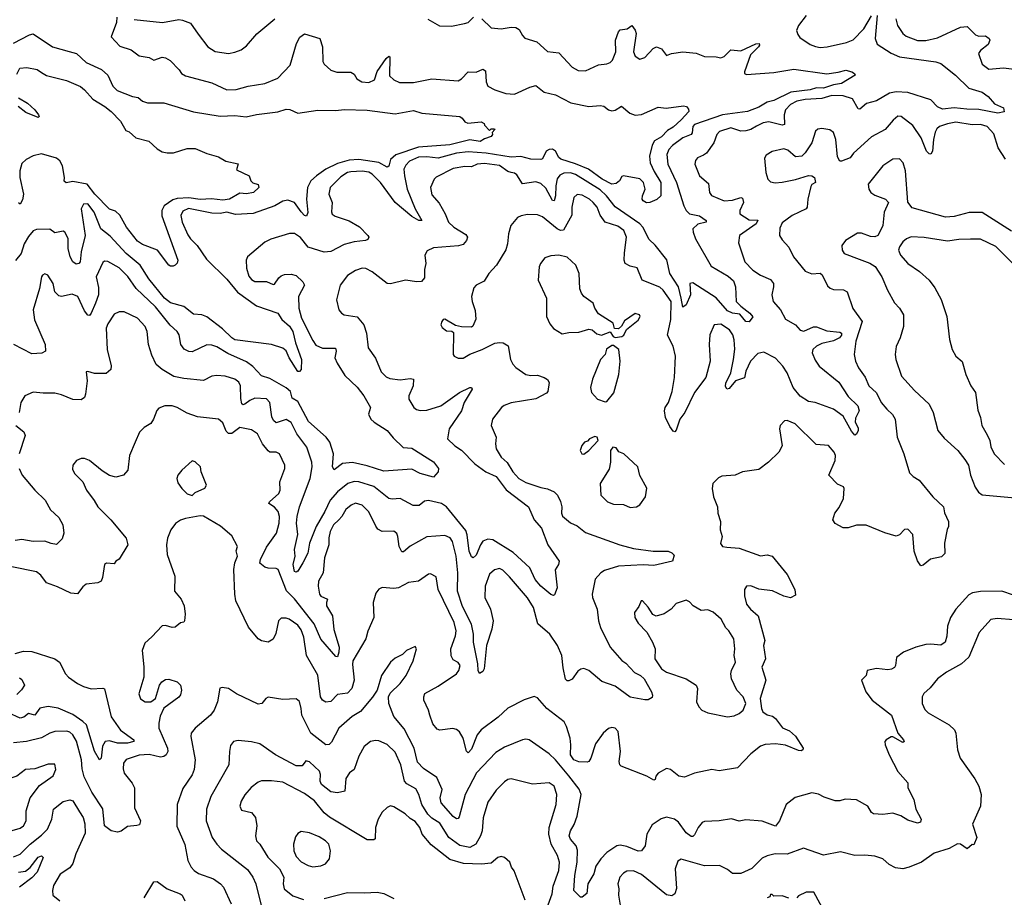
# Model space of a CAD drawing. Extents: x 1678759 to 1859541, y 384609 to 522867.
# Tile 322 of 466: x 1760663 to 1766619, y 499203 to 504509. Entities that reach past the tile are written whole.
import ezdxf

# ---------------------------------------------------------------- set-up
doc = ezdxf.new("R2010")
doc.units = 0

msp = doc.modelspace()

# ---------------------------------------------------------------- linework, layer by layer
at = {"layer": '0CON20XD'}
for points in [[(1765850, 504535), (1765837.3, 504395), (1765850.6, 504360.6), (1765935, 504307.3), (1765985, 504285.3), (1766205, 504255.3), (1766234.7, 504244.7), (1766324.8, 504174.8), (1766405, 504095.5), (1766485, 504071.1), (1766522.2, 504045), (1766560.8, 504000.8), (1766615, 503976.2), (1766618.3, 503951.7), (1766580, 503945), (1766465, 503967.3), (1766392.4, 503967.6), (1766315, 503976.8), (1766245, 503968), (1766215, 503983.2), (1766175, 504025.9), (1766035, 504068.5), (1765965, 504074), (1765924.9, 504065.1), (1765845, 504019.1), (1765785, 504001.8), (1765745, 503968), (1765735, 503970), (1765701.4, 504031.4), (1765645, 504048.5), (1765575, 504050.4), (1765515, 504033.1), (1765415, 504026.7), (1765365, 504017.4), (1765325, 503997.5), (1765294.7, 503965), (1765286.7, 503935), (1765289.2, 503875), (1765275, 503872.2), (1765195, 503891.3), (1765160, 503885), (1765120.6, 503865), (1765085, 503844.6), (1765055, 503836.9), (1765025, 503836.4), (1764965, 503856), (1764896.6, 503833.4), (1764880.5, 503815), (1764861.5, 503765), (1764816.7, 503703.3), (1764800, 503690), (1764762.5, 503675), (1764751.8, 503658.2), (1764747.5, 503635), (1764774.6, 503564.6), (1764829.1, 503519.1), (1764835.5, 503465.5), (1764847.2, 503447.2), (1764925, 503414.5), (1764975, 503417.5), (1765024.3, 503434.3), (1765035, 503430.8), (1765040.9, 503405), (1765019.6, 503355), (1765018.9, 503335), (1765075, 503299), (1765127.7, 503297.7), (1765118.5, 503275), (1765017.5, 503205), (1765010.9, 503160.9), (1765049.2, 503045), (1765098.8, 502995), (1765145, 502965.7), (1765205, 502939.4), (1765223.1, 502915), (1765222.5, 502895), (1765212.5, 502845), (1765220, 502805), (1765264.3, 502755), (1765295, 502697.8), (1765355.3, 502665.3), (1765385, 502632.9), (1765406.9, 502626.9), (1765465, 502652.3), (1765483.2, 502653.2), (1765545, 502629.2), (1765625, 502619.6), (1765633.6, 502613.6), (1765635, 502602), (1765621.9, 502585), (1765585, 502568.1), (1765515, 502551.9), (1765482.2, 502535), (1765460.8, 502515), (1765457.5, 502495), (1765475, 502450.6), (1765498.9, 502415), (1765617.7, 502317.7), (1765675, 502231.9), (1765732.5, 502175), (1765740.6, 502145), (1765719.1, 502100.9), (1765715.9, 502075.9), (1765735, 502042.5), (1765735.8, 502025), (1765725, 502002.5), (1765715, 501997.5), (1765695, 502021.2), (1765645, 502111.4), (1765585, 502153.6), (1765541.5, 502171.5), (1765475, 502195.7), (1765435, 502201.4), (1765385, 502233.1), (1765341.6, 502285), (1765305.7, 502375), (1765279.7, 502415), (1765235, 502462.6), (1765165, 502499.6), (1765128.5, 502491.5), (1765082.9, 502445), (1765055.5, 502385), (1765046.4, 502343.6), (1764993.9, 502326.1), (1764955, 502279.2), (1764941.2, 502275), (1764932.7, 502292.7), (1764935, 502312.5), (1764965.4, 502374.6), (1764981.8, 502455), (1764988.1, 502518.1), (1764985.4, 502574.6), (1764976.5, 502605), (1764957.5, 502635), (1764905, 502667.7), (1764864.7, 502665.3), (1764837.7, 502605), (1764833.8, 502545), (1764840.4, 502445), (1764813.9, 502346.1), (1764744.6, 502255), (1764686.2, 502135), (1764655.5, 502095), (1764635, 502026.7), (1764625, 502017.5), (1764615, 502022.5), (1764595, 502050), (1764569.2, 502105), (1764562.5, 502145), (1764567.1, 502165), (1764587.8, 502195), (1764609.4, 502260.6), (1764623.7, 502346.3), (1764629.1, 502475), (1764615, 502536), (1764582.1, 502602.1), (1764602.6, 502697.4), (1764603.3, 502805), (1764555, 502874.5), (1764535, 502892.3), (1764428, 502935), (1764398.3, 503008.3), (1764355, 503018.6), (1764325.6, 503035.6), (1764318.5, 503055), (1764320.5, 503100.5)], [(1765420.7, 504535), (1765374.4, 504475), (1765362.9, 504445), (1765369.7, 504419.7), (1765382.6, 504402.6), (1765445, 504358.6), (1765476.4, 504346.4), (1765505, 504340.9), (1765547.5, 504345), (1765665, 504371.8), (1765705, 504388.5), (1765768.5, 504455), (1765815, 504532.9)], [(1761251, 504525), (1761247.5, 504492.5), (1761216.2, 504405), (1761269.2, 504349.2), (1761337.5, 504327.5), (1761385, 504290), (1761445, 504280), (1761475, 504264.2), (1761525, 504283.1), (1761545, 504279.2), (1761572, 504262), (1761626.3, 504206.3)], [(1761355, 504511.5), (1761527, 504493), (1761625, 504510), (1761647.6, 504507.6), (1761695, 504487.5), (1761742.3, 504422.3), (1761800.8, 504345), (1761845, 504317.8), (1761925, 504305.6), (1761965, 504312.2), (1762003.2, 504326.8), (1762035, 504351.2), (1762096.6, 504423.4), (1762206.7, 504515)], [(1763457.5, 504515), (1763515, 504460.8), (1763575, 504454.4), (1763635, 504464.4), (1763665, 504463.1), (1763685, 504450), (1763703.5, 504413.5), (1763718.6, 504398.6), (1763791.2, 504375), (1763855, 504318), (1763925, 504309.2), (1764005, 504222.5), (1764042, 504202), (1764085, 504199.4), (1764165, 504236.9), (1764215, 504241.9), (1764235, 504250.6), (1764247.9, 504265), (1764268.2, 504315), (1764267.2, 504385), (1764285, 504436.2), (1764295, 504448.1), (1764336.7, 504455), (1764365, 504473.8), (1764385, 504446), (1764391.5, 504425), (1764375.6, 504315), (1764385, 504288), (1764415, 504270), (1764445, 504281.2), (1764495, 504336), (1764515, 504346.2), (1764545, 504333.8), (1764575, 504292), (1764605, 504305.7), (1764675, 504314.5), (1764755, 504306.2), (1764805, 504286.7), (1764875.7, 504285.7), (1764905, 504278.8), (1764925, 504286.2), (1764965, 504328.1), (1765025, 504320.6), (1765115, 504363.9), (1765135.4, 504365.4), (1765138.5, 504355), (1765132.1, 504345), (1765083.4, 504296.6), (1765046.9, 504195), (1765048, 504185), (1765058.7, 504178.7), (1765225, 504190.5), (1765345, 504210.8), (1765545, 504182.7), (1765615, 504191.9), (1765660, 504205), (1765696.7, 504195), (1765713.3, 504185), (1765716.7, 504175), (1765635, 504122.7), (1765585, 504116.6), (1765525, 504095.6), (1765482.7, 504097.3), (1765444.2, 504085), (1765328.7, 504071.3), (1765225, 504020.8), (1765185, 504010), (1765135, 503981), (1765065, 503955.2), (1764915, 503934.4), (1764745, 503876.6), (1764735, 503864), (1764731.8, 503825), (1764725, 503815.5), (1764674.4, 503795.6), (1764612.2, 503747.8), (1764590.4, 503725), (1764578, 503695), (1764584.1, 503635), (1764635.4, 503524.6), (1764679.4, 503385), (1764693.8, 503355), (1764715, 503336.2), (1764775, 503324.1), (1764816.4, 503295), (1764815, 503284.7), (1764765, 503274.1), (1764735.4, 503245), (1764735.9, 503225), (1764750.8, 503185), (1764845, 503020), (1764948.7, 502958.7), (1764980.2, 502930.2), (1764992.2, 502895), (1764997.8, 502805), (1765025, 502776.7), (1765080.6, 502735), (1765097.1, 502712.9), (1765076.4, 502683.6), (1765055, 502684.5), (1765018.3, 502728.3), (1764975, 502735.3), (1764945, 502749.5), (1764875, 502828.2), (1764735, 502917.8), (1764716.1, 502913.9), (1764720.9, 502845), (1764695, 502785.8), (1764675, 502771.2), (1764664.8, 502825), (1764648.8, 502895), (1764595.2, 502975), (1764577.1, 503057.1), (1764506.6, 503146.6), (1764470.3, 503180.3), (1764432.1, 503255), (1764413.3, 503275), (1764265, 503377.5), (1764212.4, 503445), (1764175, 503480.4), (1764025, 503574.2), (1763995, 503582.7), (1763955, 503581.6), (1763930, 503570), (1763915, 503547.8), (1763905.2, 503505), (1763905, 503443.8), (1763895, 503414), (1763885, 503415.8), (1763845, 503491.2), (1763815, 503520), (1763785, 503528.5), (1763705, 503517.5), (1763670.5, 503570.5), (1763655, 503581.5), (1763635, 503585.4), (1763615, 503591.2), (1763565, 503627.1), (1763475, 503640.4), (1763430, 503635), (1763395, 503619.2), (1763355, 503621.2), (1763285, 503610.3), (1763182, 503558), (1763170, 503545), (1763147.1, 503495), (1763155, 503450), (1763199.5, 503399.5), (1763236.1, 503336.1), (1763256.9, 503285), (1763288.9, 503255), (1763361.1, 503211.1), (1763370.8, 503195), (1763365.9, 503174.1), (1763345, 503151.1), (1763317.5, 503142.5), (1763165, 503130), (1763127.3, 503112.7), (1763114.2, 503085.8), (1763120, 503035), (1763110.9, 502999.1), (1763112, 502948), (1763092.5, 502927.5), (1763065.6, 502924.4), (1762995.6, 502934.4), (1762905, 502913.3), (1762885, 502914), (1762794.3, 502985), (1762756, 503006), (1762735, 503006.5), (1762695, 502993.3), (1762646.3, 502963.7), (1762601.1, 502905), (1762580, 502815), (1762594, 502755), (1762608.8, 502735), (1762625, 502724.3), (1762705, 502712.5), (1762743.6, 502663.6), (1762760.6, 502615), (1762770, 502525), (1762815, 502462), (1762850, 502380), (1762880.2, 502350.2), (1762900.8, 502340.8), (1762965, 502332.5), (1763025, 502340.6), (1763045, 502336.2), (1763043.8, 502295), (1763017.5, 502235), (1763016, 502215), (1763047.5, 502165), (1763063.1, 502153.1), (1763085, 502147.3), (1763125, 502148.2), (1763210.8, 502175), (1763324.2, 502255), (1763385, 502286.2), (1763395.8, 502285.8), (1763400, 502275), (1763351.4, 502195), (1763335.5, 502145), (1763260.6, 502035), (1763251.4, 501975), (1763295, 501932.9), (1763335, 501907.5), (1763415, 501824.1), (1763482.7, 501775), (1763545, 501747.6), (1763605, 501666.8), (1763740.4, 501565), (1763774.4, 501485), (1763818.5, 501435), (1763857.5, 501335), (1763927.1, 501235), (1763922.9, 501215), (1763903, 501183), (1763914, 501075), (1763898.3, 501031.7), (1763892.5, 501027.5), (1763875, 501034), (1763814.4, 501085)], [(1763132, 504512), (1763202, 504472), (1763275, 504470), (1763354.4, 504485.6), (1763376.6, 504493.4), (1763408, 504525)], [(1765963.8, 504513.8), (1765973.6, 504475), (1766004.4, 504425), (1766025, 504410), (1766095, 504383.9), (1766143.8, 504383.8), (1766215, 504400), (1766355, 504463.8), (1766395, 504468.6), (1766445, 504418.8), (1766465, 504410), (1766505, 504412.5), (1766527.5, 504395), (1766532.5, 504385), (1766520.7, 504359.3), (1766475, 504323.3), (1766463.8, 504305), (1766485, 504241.2), (1766525, 504210.6), (1766615, 504219.2), (1766725, 504204)], [(1760625, 504366.7), (1760721.2, 504418.8), (1760745, 504423.1), (1760861.8, 504345), (1760962.1, 504317.9), (1761006, 504305), (1761065, 504251.4), (1761158.1, 504208.1), (1761195.6, 504175), (1761226.7, 504106.7), (1761251.7, 504081.7), (1761345.4, 504045.4), (1761378.8, 504038.8), (1761405, 504017.1), (1761435, 504007.1), (1761534.2, 504005.8), (1761715, 503951.8), (1761875, 503925.4), (1761965, 503929.2), (1762032.6, 503922.6), (1762095, 503936.9), (1762225, 503952.7), (1762275, 503968.6), (1762297, 503967), (1762345, 503944.4), (1762467, 503963), (1762575, 503961.1), (1762625, 503966.9), (1762765, 503963.3), (1762935, 503939.5), (1763045, 503960.6), (1763095, 503944.5), (1763325, 503924), (1763340, 503915), (1763355, 503892.5), (1763373.6, 503883.6), (1763455, 503891.2), (1763472.5, 503882.5), (1763475, 503872.5), (1763505, 503840), (1763515, 503850), (1763535, 503850), (1763537.5, 503845), (1763521.7, 503828.3), (1763522.5, 503815), (1763515, 503802.5), (1763475, 503790), (1763447.9, 503772.1), (1763385, 503782.9), (1763265, 503753.5), (1763075, 503739.3), (1762937.5, 503692.5), (1762906.2, 503665), (1762895, 503624), (1762885, 503617.5), (1762834.4, 503645.6), (1762715, 503664.9), (1762655, 503660.9), (1762585, 503640.9), (1762515.1, 503604.9), (1762458.8, 503565), (1762424.7, 503535), (1762404.4, 503495.6), (1762397, 503425), (1762405.9, 503344.1), (1762398.3, 503321.7), (1762385, 503326.5), (1762365, 503347.1), (1762325, 503403.6), (1762285, 503418.8), (1762255, 503411.5), (1762206.1, 503383.9), (1762075, 503337.9), (1761967.4, 503332.6), (1761915, 503345.2), (1761875, 503337.6), (1761825, 503339), (1761682.8, 503367.2), (1761648.8, 503351.2), (1761637.8, 503325), (1761646.1, 503286.1), (1761680.5, 503209.5), (1761695.3, 503185.3), (1761737.1, 503145), (1761791.7, 503061.7), (1761915, 502940), (1761981.1, 502861.1), (1762095, 502778.6), (1762225, 502734.4), (1762247.5, 502697.5), (1762295, 502656.4), (1762314.2, 502625), (1762331.1, 502555), (1762368, 502455), (1762366.2, 502395), (1762355, 502383.3), (1762345, 502383.3), (1762291.9, 502465), (1762275, 502507.5), (1762255, 502523.8), (1762185.4, 502545.4), (1761965, 502573.8), (1761945, 502586.2), (1761890.3, 502640.3), (1761795, 502713.6), (1761765, 502724.7), (1761715, 502728.5), (1761655, 502774.7), (1761575, 502798.4), (1761539.5, 502825), (1761443, 502943), (1761392.1, 503025), (1761307.2, 503095), (1761210.3, 503200.3), (1761154.3, 503245), (1761113.8, 503345), (1761075, 503395.5), (1761048, 503395), (1761033.8, 503365), (1761059.1, 503205), (1761034.1, 503105.9), (1761028.6, 503045), (1761019.4, 503035), (1761005, 503031.8), (1760984.8, 503044.8), (1760967.1, 503075), (1760956.7, 503126.7), (1760956.7, 503186.7), (1760935, 503225.6), (1760925, 503230), (1760875, 503220), (1760845, 503243.8), (1760765, 503240.5), (1760745, 503233.5), (1760715, 503198.5), (1760690.3, 503155), (1760670.8, 503095), (1760637.2, 503052.8)], [(1761626.3, 504206.3), (1761640.8, 504185), (1761665, 504170.9), (1761825, 504127.5), (1761915, 504085.6), (1761971.7, 504088.3), (1762045, 504108.1), (1762145, 504123.3), (1762225, 504156.9), (1762298.5, 504235), (1762336.9, 504365), (1762356.3, 504403.7), (1762385, 504424), (1762477.5, 504395), (1762494.5, 504345), (1762496.8, 504256.8), (1762505, 504240), (1762545, 504203.8), (1762581.7, 504191.7), (1762665, 504191.4), (1762685, 504180), (1762702.3, 504152.3), (1762733.1, 504133.1), (1762775, 504128.8), (1762810, 504145), (1762824.6, 504195.4), (1762879.4, 504275), (1762895, 504289.2), (1762901.2, 504285), (1762899.8, 504169.8), (1762925.8, 504145.8), (1762959.5, 504129.5), (1763045, 504129.7), (1763155, 504150.9), (1763315, 504140), (1763335, 504151.4), (1763375, 504193.8), (1763425, 504192.3), (1763465, 504209.7), (1763479.8, 504199.8), (1763483.9, 504133.9), (1763495, 504107.5), (1763536.2, 504085), (1763604.1, 504064.1), (1763655, 504059.5), (1763748.1, 504101.9), (1763785, 504110.8), (1763835, 504070.6), (1763905, 504054.4), (1763996.9, 504006.9), (1764105, 503985.5), (1764175, 503991.4), (1764196.7, 503986.7), (1764224.6, 503964.6), (1764245, 503958.9), (1764265, 503962.9), (1764304.2, 503985.8), (1764353.8, 503943.8), (1764385, 503933.1), (1764425, 503935.7), (1764525, 503980), (1764574.3, 503974.3), (1764678.7, 503988.7), (1764696.7, 503985), (1764709.5, 503969.5), (1764710, 503955), (1764663.3, 503905), (1764615, 503858.9), (1764580.8, 503839.2), (1764545, 503801.8), (1764502.6, 503777.4), (1764489, 503751), (1764472.5, 503685), (1764475.9, 503645), (1764500.6, 503590.6), (1764541.2, 503525), (1764540.6, 503445), (1764516.8, 503423.2), (1764475, 503403.3), (1764455, 503402.5), (1764435, 503413.8), (1764429.2, 503425), (1764429.5, 503445), (1764446, 503485), (1764435.6, 503525.6), (1764415, 503547.5), (1764315, 503566), (1764305, 503561.2), (1764291.2, 503535), (1764271.4, 503518.6), (1764245, 503514.6), (1764185.5, 503545), (1764103.1, 503605), (1764025, 503638.4), (1763936.8, 503666.8), (1763925, 503675.4), (1763903.4, 503715), (1763885, 503727.2), (1763865, 503725.2), (1763847.5, 503715), (1763825, 503668.8), (1763815.4, 503664.6), (1763755, 503665.3), (1763695, 503683.3), (1763635, 503677.9), (1763485, 503702.7), (1763375, 503710.3), (1763305, 503701.9), (1763195, 503672.7), (1763125, 503680.4), (1763075, 503678.3), (1763020.4, 503655), (1762999.1, 503630.9), (1762987.3, 503605), (1762989.7, 503565), (1763007.1, 503485), (1763055.9, 503365.9), (1763095.6, 503295), (1763076.7, 503295), (1763035, 503320.5), (1762934.4, 503404.4), (1762845, 503525.5), (1762795.2, 503575.2), (1762775, 503586.8), (1762735, 503593.5), (1762665, 503589.4), (1762645, 503584.6), (1762605, 503559.6), (1762541.8, 503495), (1762532.5, 503455), (1762552.5, 503405), (1762548, 503348), (1762553.8, 503333.8), (1762570.9, 503320.9), (1762655, 503292.9), (1762717.6, 503257.6), (1762768.1, 503205), (1762774.2, 503195), (1762769.3, 503180.7), (1762755, 503173.5), (1762685, 503166.4), (1762625, 503149.6), (1762545, 503108.8), (1762505, 503103.1), (1762408, 503135), (1762361.7, 503191.7), (1762325, 503216.9), (1762295, 503216.5), (1762182.5, 503182.5), (1762146, 503165), (1762041.4, 503075), (1762033.5, 503055), (1762033.8, 503006.2), (1762048.7, 502958.7), (1762065, 502938.1), (1762085, 502927.5), (1762155, 502927.1), (1762195, 502908.8), (1762205, 502910), (1762230.7, 502949.3), (1762245, 502960), (1762265, 502968.1), (1762305, 502970), (1762335, 502962), (1762375.4, 502925.4), (1762385.6, 502905), (1762350, 502835), (1762352.1, 502765), (1762368.2, 502705), (1762435, 502570), (1762455, 502542.1), (1762493.7, 502523.6), (1762572.4, 502522.4), (1762576.2, 502505), (1762569.5, 502465), (1762582.9, 502432.9), (1762629.1, 502359.1), (1762705, 502288.5), (1762745.4, 502235), (1762784.4, 502165), (1762773.1, 502125), (1762787.3, 502095), (1762806.7, 502075), (1762885, 502025.5), (1762921, 501981), (1762982.6, 501922.6), (1763035, 501918.1), (1763165, 501835.6), (1763196.2, 501795), (1763193.8, 501775), (1763165, 501743.3), (1763085, 501766), (1763035, 501791.1), (1762865, 501780), (1762765, 501812.3), (1762675, 501831.5), (1762615, 501825.6), (1762565, 501788), (1762555.5, 501805.5), (1762561.8, 501885), (1762539.2, 501955), (1762516.2, 501985), (1762409.2, 502079.2), (1762345, 502201.8), (1762310.6, 502220.6), (1762300.5, 502260.5), (1762275, 502284.2), (1762175, 502339.4), (1762125, 502356.7), (1762072.2, 502412.2), (1762035, 502440.7), (1761921.4, 502491.4), (1761855, 502530.8), (1761825, 502542.5), (1761795, 502543.1), (1761705, 502500.5), (1761685, 502502.7), (1761657.1, 502517.1), (1761636.5, 502545), (1761627.8, 502605), (1761615.6, 502625), (1761572, 502662), (1761485, 502772.8), (1761366.2, 502885), (1761317.3, 502957.3), (1761265, 503009.2), (1761195, 503046.7), (1761175, 503049.2), (1761165, 503040.8), (1761125.6, 502955), (1761139.8, 502890.2), (1761139.1, 502845), (1761121.1, 502795), (1761095, 502734.2), (1761085, 502721.4), (1761075, 502722.5), (1761055, 502750), (1761013.3, 502835), (1760979.5, 502849.5), (1760915.7, 502835.7), (1760899.1, 502839.1), (1760875.7, 502865), (1760865, 502913.8), (1760833.3, 502965), (1760815, 502973.8), (1760801.2, 502965), (1760794.2, 502955), (1760781.8, 502885), (1760744, 502755), (1760752, 502695), (1760816.9, 502545), (1760818, 502505), (1760797, 502493), (1760735, 502490), (1760626.9, 502545)], [(1760645, 504180), (1760663.8, 504216.2), (1760705, 504220.9), (1760767.4, 504207.4), (1760795, 504190.8), (1760825, 504172.2), (1760945, 504141.6), (1761030.6, 504105), (1761055.3, 504085.3), (1761105, 504028.1), (1761177.5, 503985), (1761215.5, 503955), (1761271.4, 503895), (1761305, 503839.2), (1761325, 503832), (1761365, 503795.7), (1761443.3, 503775), (1761495, 503728.8), (1761525, 503711.2), (1761554.1, 503704.1), (1761593.9, 503703.9), (1761675, 503730), (1761725, 503730), (1761795, 503700), (1761865, 503680), (1761910, 503655), (1761985, 503637.5), (1761975, 503602.5), (1762050, 503565), (1762060, 503535), (1762073.3, 503523.3), (1762105, 503512.5), (1762110, 503495), (1762077.5, 503465), (1762035, 503457.5), (1761995, 503460), (1761931.2, 503425), (1761890.9, 503419.1), (1761823.6, 503426.4), (1761755, 503422.6), (1761685, 503432.2), (1761615, 503428.8), (1761589.7, 503420.3), (1761536, 503384), (1761522.5, 503355), (1761523, 503323), (1761619.2, 503055), (1761615, 503037.5), (1761604.1, 503025.9), (1761591.2, 503018.8), (1761575, 503019.2), (1761564.2, 503025), (1761495.6, 503115.6), (1761405, 503150), (1761375, 503169.4), (1761309.1, 503255), (1761267.5, 503327.5), (1761241.5, 503351.5), (1761205, 503363.9), (1761116.8, 503455), (1761071.5, 503515), (1760985, 503531.8), (1760942.7, 503522.7), (1760932.4, 503532.4), (1760933.5, 503555), (1760922.2, 503625), (1760905, 503656.6), (1760885, 503672.2), (1760795, 503697.5), (1760745, 503686.6), (1760701.5, 503665), (1760675, 503639.4), (1760663.1, 503595), (1760663.9, 503555), (1760684.6, 503455), (1760679.5, 503420.5), (1760665, 503394), (1760655, 503401.2)], [(1760655, 504037.5), (1760708.9, 504005), (1760755, 503964.4), (1760777.1, 503935), (1760780, 503925), (1760775, 503918.8), (1760698.7, 503948.7), (1760652.5, 503985)], [(1766626.5, 503666.5), (1766582.1, 503735), (1766555, 503819.4), (1766515, 503863.8), (1766475, 503876.6), (1766425, 503874.7), (1766325, 503888.9), (1766275, 503880.8), (1766226.7, 503863.3), (1766210, 503850), (1766201.1, 503828.9), (1766190.5, 503785), (1766185.5, 503714.5), (1766175, 503696.2), (1766165, 503698), (1766148.6, 503715), (1766115.4, 503795), (1766065, 503870.5), (1765995, 503924.3), (1765975, 503925.6), (1765947.7, 503902.3), (1765899.4, 503845), (1765815, 503800.5), (1765707.1, 503702.9), (1765685.9, 503674.1), (1765635, 503653.8), (1765624.3, 503654.3), (1765610.2, 503680.2), (1765600, 503785), (1765586.6, 503826.6), (1765564.4, 503844.4), (1765515, 503852.5), (1765491.5, 503848.5), (1765477.1, 503835), (1765454.6, 503765.4), (1765415, 503704), (1765395, 503684.3), (1765355, 503681.1), (1765310, 503720), (1765285, 503728.1), (1765215, 503713.3), (1765178.9, 503691.1), (1765168.3, 503671.7), (1765175.6, 503585), (1765189.2, 503545), (1765205, 503530), (1765233.5, 503523.5), (1765275, 503526.2), (1765355, 503542.9), (1765435, 503568), (1765455, 503566), (1765470, 503555), (1765477.5, 503525), (1765455, 503512.5), (1765448.3, 503501.7), (1765430, 503425), (1765426.2, 503375), (1765420, 503365), (1765335, 503326.2), (1765275, 503282), (1765260.7, 503249.3), (1765260, 503205), (1765275, 503178), (1765315, 503133.8), (1765342.9, 503075), (1765415, 502989.4), (1765455, 502973.1), (1765505, 502976.7), (1765517, 502967), (1765550.4, 502900.4), (1765565, 502885.7), (1765585, 502877.8), (1765646.4, 502876.4), (1765668, 502865), (1765702.6, 502762.6), (1765759.1, 502685), (1765721.2, 502565), (1765711.2, 502485), (1765718.5, 502445), (1765737.3, 502405), (1765777.1, 502347.1), (1765799.1, 502295), (1765845, 502252.5), (1765873.8, 502195), (1765909.4, 502155), (1765942.7, 502122.7), (1765959.5, 502095), (1765970, 501985), (1766012.2, 501885), (1766045, 501770), (1766067.8, 501747.8), (1766105, 501725.6), (1766187.1, 501625), (1766251.4, 501565), (1766258.3, 501528.3), (1766282.5, 501475), (1766282.5, 501445), (1766273.6, 501426.4), (1766257.5, 501345), (1766259.1, 501280.9), (1766238.8, 501261.2), (1766172.3, 501247.7), (1766128.3, 501211.7), (1766115, 501207.5), (1766095, 501237.5), (1766074.2, 501295), (1766065, 501397.5), (1766035, 501428.8), (1766015, 501426.2), (1765986.1, 501393.9), (1765965, 501386.7), (1765895.9, 501405.9), (1765783.6, 501453.6), (1765725, 501453.3), (1765675, 501437.5), (1765645, 501437.5), (1765595, 501462.5), (1765582.5, 501485), (1765593.3, 501525), (1765620.8, 501559.2)], [(1766661.8, 503231.8), (1766485, 503344.5), (1766406.3, 503343.7), (1766315, 503320), (1766263.7, 503316.3), (1766061.4, 503371.4), (1766035.6, 503405.6), (1766020.4, 503595), (1766006.9, 503645), (1765985, 503668), (1765945, 503665.8), (1765885, 503625.8), (1765795.7, 503515), (1765798.6, 503485), (1765812.5, 503465), (1765835, 503449.4), (1765901.2, 503425), (1765919.2, 503405), (1765891.9, 503345), (1765884.4, 503265), (1765865, 503222), (1765854, 503205), (1765835, 503196.9), (1765809.3, 503199.3), (1765755, 503219.5), (1765730.7, 503219.3), (1765658.8, 503175), (1765636, 503145), (1765638, 503115), (1765650, 503095), (1765741.8, 503061.8), (1765805, 503038.2), (1765837.6, 503017.6), (1765879.1, 502955), (1765912.5, 502875), (1765955, 502796.7), (1765984.6, 502764.6), (1766009.2, 502725), (1766008.6, 502655), (1765990, 502585), (1765965.8, 502534.2), (1765959.2, 502485), (1765962, 502455), (1765997.1, 502355), (1766075, 502268), (1766163.9, 502183.9), (1766189.5, 502135), (1766216.7, 502025), (1766255, 501979.4), (1766338.9, 501905), (1766380.2, 501850.2), (1766401.8, 501815), (1766415.5, 501755.5), (1766443.3, 501683.3), (1766463.5, 501653.5), (1766485, 501637.3), (1766685, 501618.8)], [(1764320.5, 503100.5), (1764333.9, 503195), (1764317.5, 503235), (1764281.8, 503261.8), (1764205, 503286.2), (1764175, 503328.1), (1764156.6, 503375), (1764132.5, 503405), (1764110, 503425), (1764065, 503448.2), (1764035, 503453.1), (1764015.3, 503434.7), (1764002.5, 503375), (1764001.9, 503328.1), (1763952.7, 503237.3), (1763935, 503235.3), (1763915, 503244.1), (1763825, 503316.5), (1763795, 503330.5), (1763735, 503332.5), (1763696.3, 503323.7), (1763675, 503314), (1763634.6, 503265.4), (1763619.4, 503215), (1763614.5, 503155), (1763602.7, 503117.3), (1763546.9, 503025), (1763500, 502975), (1763472.1, 502927.9), (1763425, 502904.2), (1763410.9, 502889.1), (1763395.7, 502835), (1763399.4, 502805), (1763418, 502752), (1763421.2, 502698.8), (1763404.2, 502655.8), (1763395, 502650), (1763335, 502651.4), (1763300, 502660), (1763235, 502698.8), (1763224.2, 502695.8), (1763216.7, 502685), (1763211.2, 502665), (1763218.3, 502648.3), (1763245, 502628.8), (1763277, 502627), (1763287.5, 502617.5), (1763284.4, 502485), (1763290, 502475), (1763315, 502462.5), (1763345, 502462.5), (1763385, 502487.5), (1763460, 502515), (1763537.1, 502552.9), (1763565, 502558.1), (1763587.5, 502555), (1763616.9, 502536.9), (1763632.7, 502455), (1763646.6, 502426.6), (1763665, 502406.7), (1763725, 502363.3), (1763755, 502357.5), (1763795, 502359.6), (1763835, 502346.9), (1763855, 502334), (1763866.7, 502315), (1763858.5, 502261.5), (1763849.6, 502250.4), (1763785, 502216.9), (1763635, 502193.8), (1763593.3, 502176.7), (1763577.1, 502165), (1763523.1, 502095), (1763514.3, 502055), (1763545.6, 501985), (1763541.1, 501945), (1763545.6, 501915), (1763574.4, 501865), (1763611.2, 501831.2), (1763645.4, 501775), (1763681.5, 501735), (1763725, 501711.5), (1763815, 501680.5), (1763855, 501673.3), (1763895, 501655.7), (1763915.7, 501635), (1763935, 501596.7), (1763941.5, 501565), (1763939.4, 501525), (1763946.6, 501506.6), (1763995, 501466.7), (1764035, 501450), (1764085, 501409.5), (1764294.2, 501334.2), (1764375, 501313.1), (1764495, 501296.7), (1764585, 501295.5), (1764608.8, 501285), (1764621.7, 501271.7), (1764611.2, 501235), (1764498.9, 501208.9), (1764435, 501213.5), (1764285, 501205.2), (1764200.6, 501179.4), (1764177.7, 501165), (1764143.7, 501126.3), (1764125.4, 501035), (1764127.7, 501015), (1764155.3, 500945), (1764164.1, 500875), (1764176.7, 500835), (1764235, 500716.5), (1764304.8, 500634.8), (1764328.5, 500618.5), (1764382.8, 500562.8), (1764417.3, 500545), (1764439.6, 500525), (1764485.5, 500445), (1764491.4, 500425), (1764488.6, 500411.4), (1764465, 500398), (1764445, 500397.5), (1764355, 500414.2), (1764265, 500480), (1764185, 500508.5), (1764105, 500573.8), (1764075, 500586.2), (1764057, 500583), (1764039.8, 500570.2), (1764005, 500522.5), (1763985, 500512), (1763975, 500512), (1763965, 500521.2), (1763950.1, 500590.1), (1763943, 500665), (1763916.2, 500725), (1763869.7, 500795), (1763797.6, 500857.6), (1763770.3, 500955), (1763735, 501013.1), (1763625, 501140), (1763585, 501180.6), (1763565, 501190.6), (1763535, 501183.1), (1763504, 501156), (1763478.8, 501085), (1763476.2, 501015), (1763510.8, 500945), (1763527.3, 500875), (1763518.8, 500825), (1763487.4, 500725), (1763473.1, 500585), (1763465, 500568), (1763445, 500556), (1763436.7, 500575), (1763434.8, 500615.2), (1763408.8, 500745), (1763408.1, 500795), (1763396, 500855), (1763342.2, 500962.2), (1763311, 501055), (1763314, 501165), (1763303.8, 501265), (1763281.5, 501355), (1763267.3, 501377.3), (1763235, 501391.2), (1763125, 501382.7), (1763025, 501326.7), (1762985, 501291.9), (1762975, 501292.5), (1762957.3, 501325), (1762951.1, 501385), (1762943.4, 501403.4), (1762925, 501416.9), (1762855.5, 501415.5), (1762829.8, 501429.8), (1762816.2, 501446.2), (1762775, 501534.3), (1762735, 501573.5), (1762695, 501585.4), (1762668.6, 501575), (1762635, 501548.1), (1762611.5, 501505), (1762594, 501486), (1762561.5, 501455), (1762541.8, 501415), (1762533.5, 501376.5), (1762532.9, 501335), (1762506.8, 501255), (1762497.5, 501165), (1762470.5, 501115), (1762467.9, 501085), (1762475.5, 501035), (1762485, 501023.8), (1762525.5, 501005.5), (1762517.9, 500985), (1762519.6, 500965), (1762555.9, 500905), (1762562.6, 500822.6), (1762594.7, 500715), (1762594, 500686), (1762585, 500657.5), (1762575, 500658.6), (1762485, 500763.2), (1762445, 500855.7), (1762325, 501007.1), (1762276.1, 501056.1), (1762225.6, 501185), (1762215, 501191.1), (1762165, 501193.3), (1762145, 501200), (1762115, 501222.5), (1762119.2, 501245), (1762155, 501321.1), (1762215.4, 501405), (1762232.2, 501465), (1762234.7, 501505), (1762226.6, 501535), (1762205, 501562.3), (1762169.4, 501585), (1762173.5, 501595), (1762229.4, 501645), (1762238.1, 501665), (1762235.5, 501715), (1762266.4, 501795), (1762267.3, 501815), (1762235, 501884.3), (1762215, 501893.6), (1762175.4, 501895.4), (1762165, 501902.2), (1762132.3, 501945), (1762101.1, 502005), (1762065, 502030), (1761995, 502044.4), (1761945, 502007.5), (1761925, 502007.5), (1761912.4, 502022.4), (1761892.2, 502072.2), (1761865, 502094.2), (1761738.7, 502108.7), (1761675, 502130.6), (1761615, 502165.6), (1761585.8, 502174.2), (1761540, 502175), (1761505, 502161.2), (1761492.9, 502147.1), (1761472.9, 502095), (1761455, 502067.5), (1761415, 502042.9), (1761387.5, 502015), (1761360.8, 501955), (1761326.2, 501875), (1761316, 501785), (1761290, 501755), (1761245, 501743.1), (1761205, 501752.9), (1761161.1, 501781.1), (1761085, 501844), (1761055, 501856.2), (1761035, 501856.7), (1761006.4, 501843.6), (1760983.3, 501815), (1760981.7, 501791.7), (1760993.3, 501765), (1761044.3, 501714.3), (1761066, 501665), (1761113.3, 501603.3), (1761135, 501563.1), (1761214.8, 501484.8), (1761307.1, 501375), (1761316, 501335), (1761265, 501247.5), (1761243.3, 501235), (1761235, 501220), (1761187.1, 501222.9), (1761176, 501215), (1761164.2, 501135.8), (1761155, 501113.8), (1761135, 501103.8), (1761064.4, 501095.6), (1761045, 501081.2), (1761011.7, 501038.3), (1760971.2, 501041.2), (1760890.7, 501080.7), (1760825, 501104.3), (1760790.2, 501150.2), (1760765, 501170.8), (1760615, 501200.6)], [(1766668.3, 503038.3), (1766568, 503138), (1766475, 503181.5), (1766415, 503182.9), (1766345, 503180.9), (1766275, 503169.5), (1766135, 503192.1), (1766055, 503196.2), (1766027.5, 503185), (1766005, 503166.7), (1765984.7, 503135.3), (1765979.6, 503115), (1765991.9, 503085), (1766035.8, 503035), (1766106.1, 502986.1), (1766163.7, 502933.7), (1766198, 502888), (1766238, 502818), (1766271.9, 502715), (1766288.1, 502575), (1766304, 502515), (1766326.7, 502475), (1766365, 502443.3), (1766386.9, 502365), (1766415.7, 502295), (1766444.6, 502254.6), (1766458.3, 502148.3), (1766474.2, 502104.2), (1766482.9, 502055), (1766515, 502000), (1766531.9, 501965), (1766536.8, 501926.8), (1766558, 501885), (1766619.5, 501819.5)], [(1764265, 502587.5), (1764305, 502593.3), (1764317.3, 502602.7), (1764333.6, 502636.4), (1764405, 502693.3), (1764416.2, 502715), (1764412.5, 502725), (1764385, 502732.5), (1764320.5, 502689.5), (1764303.6, 502656.4), (1764285, 502640), (1764261.7, 502641.7), (1764252, 502675), (1764165, 502730), (1764141.4, 502765), (1764131.2, 502795), (1764075, 502836), (1764060.8, 502855), (1764051.8, 502881.8), (1764047.5, 502975), (1764026.2, 503025), (1763975, 503072.9), (1763925, 503085.6), (1763875, 503082.5), (1763840.3, 503069.7), (1763812.5, 503035), (1763804.4, 503015), (1763800, 502935), (1763849.2, 502825), (1763848.8, 502715), (1763870, 502670), (1763892, 502642), (1763945, 502610.8), (1763985, 502618.9), (1764045, 502620.6), (1764105, 502638.8), (1764125, 502633.8), (1764155, 502610), (1764182.9, 502602.9), (1764235, 502622.5), (1764253.6, 502593.6), (1764265, 502587.5)], [(1763814.4, 501085), (1763781.5, 501125), (1763748, 501195), (1763647.4, 501287.4), (1763525, 501364.7), (1763495, 501369.2), (1763465, 501357.3), (1763449.6, 501335), (1763425, 501270.8), (1763405, 501256), (1763395, 501261.2), (1763382, 501295), (1763370, 501395), (1763361, 501421), (1763245, 501563.1), (1763215, 501584.5), (1763135, 501602.7), (1763112.4, 501597.6), (1763078.9, 501571.1), (1763043.1, 501573.1), (1762965, 501613.5), (1762915, 501610), (1762895, 501614.5), (1762805, 501686), (1762715, 501716.2), (1762685, 501716.8), (1762647.8, 501705), (1762585, 501653.9), (1762540.2, 501605), (1762508.4, 501535), (1762455.2, 501445), (1762415.6, 501345), (1762405, 501284.4), (1762376, 501225), (1762345, 501175.7), (1762335, 501168.6), (1762325, 501172.9), (1762316.2, 501215), (1762329.2, 501265), (1762325.7, 501305.7), (1762346, 501396), (1762337.2, 501465), (1762340.3, 501505), (1762355, 501563.8), (1762419.1, 501735), (1762432, 501805), (1762430.7, 501835), (1762399.6, 501925), (1762339.3, 502005), (1762304.2, 502074.2), (1762275, 502091.3), (1762215, 502072.1), (1762197, 502087), (1762188.8, 502108.8), (1762176.4, 502195), (1762155, 502217.7), (1762085, 502220.4), (1762055, 502207.2), (1762025, 502184.2), (1762015, 502181.1), (1762005.9, 502185.9), (1761999.7, 502219.7), (1761998.7, 502295), (1761987.8, 502317.8), (1761965, 502336.2), (1761906.4, 502353.6), (1761855, 502357.3), (1761825, 502353.5), (1761775, 502328.9), (1761655, 502339.2), (1761595, 502351.5), (1761523.5, 502393.5), (1761488.1, 502425), (1761461.2, 502481.2), (1761442.1, 502545), (1761433.2, 502625), (1761422.1, 502655), (1761374.3, 502705), (1761295, 502742.2), (1761265, 502742.2), (1761235, 502728.6), (1761195, 502670.8), (1761186.2, 502645), (1761191.2, 502515), (1761216.9, 502416.9), (1761213.8, 502395), (1761185, 502370), (1761115, 502370), (1761075, 502382.5), (1761065, 502380), (1761070, 502325), (1761060, 502245), (1761054, 502225), (1761035, 502211.2), (1760985, 502212.9), (1760915, 502242.2), (1760875, 502252.1), (1760805, 502250.6), (1760745, 502257.5), (1760694.6, 502235.4), (1760669.2, 502195), (1760659.2, 502135)], [(1764205, 502198.8), (1764215, 502201.2), (1764257.3, 502252.7), (1764286.2, 502365), (1764296.2, 502445), (1764286.7, 502515), (1764255, 502540), (1764245, 502540), (1764212, 502518), (1764203.8, 502485), (1764176.7, 502455), (1764128, 502335), (1764116.2, 502285), (1764121.2, 502255), (1764157.5, 502215), (1764205, 502198.8)], [(1765620.8, 501559.2), (1765646, 501615), (1765650, 501675), (1765645.8, 501685.8), (1765610.6, 501700.6), (1765557.5, 501755), (1765596.2, 501845), (1765597.5, 501875), (1765590, 501895), (1765555.8, 501935.8), (1765481.3, 501941.3), (1765353.8, 502065), (1765305, 502086.2), (1765290, 502085), (1765264, 502056), (1765260, 502035), (1765275, 501932.5), (1765255.7, 501895), (1765193.3, 501835), (1765135, 501790), (1765035, 501776.2), (1764990, 501755), (1764911.2, 501748.8), (1764890.9, 501739.1), (1764856.2, 501705), (1764852.5, 501675), (1764860.8, 501625), (1764884, 501565), (1764885.8, 501525), (1764901.9, 501475), (1764900.8, 501425), (1764913.3, 501385), (1764901.7, 501341.7), (1764915, 501324), (1764940.7, 501319.3), (1765015, 501313.3), (1765145, 501268), (1765185, 501274.2), (1765215, 501266.2), (1765305.8, 501155), (1765351.2, 501065), (1765355, 501030), (1765325, 501013.3), (1765285, 501023.8), (1765217, 501057), (1765135, 501065.8), (1765085, 501086.7), (1765058.8, 501085), (1765046.9, 501065), (1765046.5, 501025), (1765059.5, 500975), (1765082.9, 500945), (1765130, 500905), (1765170, 500755), (1765162, 500725), (1765173.8, 500645), (1765152.9, 500595), (1765175.8, 500515), (1765142, 500405), (1765150, 500345), (1765157.5, 500325), (1765185, 500306.7), (1765217.7, 500297.7), (1765235, 500283.3), (1765278.3, 500228.3), (1765318.8, 500208.8), (1765356.8, 500176.8), (1765402.5, 500105), (1765400, 500095), (1765390.7, 500089.3), (1765375, 500090), (1765295, 500122.9), (1765235, 500131.9), (1765172.8, 500127.2), (1765145, 500116.9), (1765085, 500070.8), (1765004.1, 499985.9), (1764895, 499967.1), (1764850, 499975), (1764745.8, 499954.2), (1764685, 499928.6), (1764650, 499935), (1764598.8, 499975), (1764575, 499982), (1764525, 499953.3), (1764510, 499935), (1764507.5, 499915), (1764498.8, 499911.2), (1764455.8, 499935.7), (1764301.5, 499995), (1764292.7, 500005), (1764288.5, 500025), (1764296.5, 500085), (1764282.5, 500205), (1764265, 500226), (1764245, 500230), (1764225, 500223.8), (1764193.3, 500195), (1764145, 500132), (1764117.9, 500045), (1764105.3, 500024.7), (1764095, 500019.5), (1764045, 500022.8), (1764015, 500034.1), (1763994.1, 500065), (1763996.9, 500125), (1763991.8, 500165), (1763971.1, 500235), (1763955.5, 500265), (1763852.2, 500345), (1763795, 500408.8), (1763775, 500416.7), (1763715, 500396.2), (1763615, 500347.5), (1763556.9, 500293.1), (1763454.7, 500215.3), (1763430.4, 500185), (1763395, 500098.1), (1763375, 500076), (1763365, 500086.2), (1763344.5, 500165), (1763324, 500204), (1763305, 500217.8), (1763283.7, 500223.7), (1763205, 500214.5), (1763188.9, 500218.9), (1763162.3, 500252.3), (1763143.9, 500303.9), (1763136.4, 500335), (1763108.1, 500395), (1763106.9, 500415), (1763114.4, 500435), (1763195, 500479.5), (1763305.5, 500554.5), (1763320, 500575), (1763327.1, 500605), (1763315, 500623.8), (1763285, 500638.6), (1763272.4, 500662.4), (1763270.9, 500705), (1763300, 500785), (1763302.7, 500815), (1763290, 500865), (1763193.6, 501065), (1763181.7, 501141.7), (1763148.3, 501158.3), (1763135, 501157.1), (1763075.4, 501114.6), (1763015, 501106.5), (1762955, 501073.6), (1762925, 501069.5), (1762855, 501076), (1762835, 501066.7), (1762817, 501043), (1762800.6, 500985), (1762805.6, 500894.4), (1762768.3, 500811.7), (1762756.9, 500765), (1762677.4, 500632.6), (1762675, 500610), (1762685.9, 500515.9), (1762672.6, 500465), (1762645, 500436.4), (1762585, 500429.5), (1762545, 500387.1), (1762515, 500383.3), (1762495, 500395.7), (1762482, 500415), (1762465.6, 500545.6), (1762398.2, 500665), (1762381.8, 500775), (1762365, 500820.8), (1762345, 500849.4), (1762293.3, 500885), (1762275, 500891.4), (1762245, 500890), (1762229.2, 500875), (1762212.7, 500797.3), (1762196.8, 500763.2), (1762165, 500746.2), (1762125, 500754), (1762105, 500766.2), (1762046.7, 500836.7), (1761970.3, 500995), (1761964.7, 501035), (1761958.2, 501185), (1761964.7, 501225.3), (1761980.3, 501265), (1761972.7, 501297.3), (1761981.2, 501325), (1761945, 501388), (1761876.6, 501446.6), (1761775, 501506.7), (1761755, 501510), (1761665, 501494), (1761635, 501484), (1761605, 501463.8), (1761576, 501425), (1761556, 501375), (1761550.8, 501335), (1761554.5, 501275), (1761600.3, 501145), (1761598.9, 501055), (1761638.9, 501005), (1761657.2, 500965), (1761664.5, 500915.5), (1761660, 500875), (1761655, 500867.5), (1761635, 500863.3), (1761604.1, 500835.9), (1761585, 500834.4), (1761545, 500846.9), (1761525, 500844.2), (1761462.6, 500777.4), (1761419.4, 500740.6), (1761404.4, 500695), (1761413.3, 500596.7), (1761413.5, 500535), (1761382.5, 500432.5), (1761394.1, 500404.1), (1761422.5, 500385), (1761455, 500384.3), (1761484.2, 500405), (1761507.5, 500485), (1761523.1, 500505), (1761545, 500519.5), (1761565, 500521.9), (1761615, 500506), (1761635.8, 500485), (1761642, 500455), (1761635, 500427.5), (1761625, 500413.8), (1761533.6, 500346.4), (1761511.4, 500298.6), (1761503.3, 500255), (1761505, 500226.7), (1761557.3, 500105), (1761558.9, 500085), (1761548.2, 500065), (1761535, 500054.3), (1761515, 500050.7), (1761445, 500065.8), (1761385, 500061.8), (1761306, 500036), (1761291.5, 500015), (1761289.1, 499979.1), (1761295, 499953.3), (1761343, 499893), (1761356.5, 499865), (1761357.8, 499745), (1761394.2, 499665), (1761388.1, 499641.9), (1761372, 499638), (1761315, 499632.2), (1761276.2, 499603.8), (1761255, 499597.5), (1761215, 499604.3), (1761174.6, 499634.6), (1761165, 499738), (1761099.6, 499839.6), (1761051.7, 499931.7), (1761040.5, 499980.5), (1761036.8, 500035), (1761006.4, 500146.4), (1760985, 500186.4), (1760965, 500202.3), (1760947.3, 500207.3), (1760874.6, 500205.4), (1760845, 500196.4), (1760795, 500167.7), (1760704.7, 500145.3), (1760625, 500137.9)], [(1760640, 502055), (1760687, 502017), (1760695.6, 501995), (1760658.5, 501885)], [(1764075, 501882.5), (1764105, 501904), (1764162.5, 501965), (1764155.8, 501985.8), (1764141.7, 501988.3), (1764110, 501975), (1764098.3, 501961.7), (1764080, 501955), (1764062.5, 501935), (1764052.5, 501905), (1764064.1, 501884.1), (1764075, 501882.5)], [(1764355, 501560), (1764395, 501564.4), (1764415, 501576.2), (1764448, 501625), (1764457.3, 501677.3), (1764415, 501753.8), (1764402.9, 501805), (1764317.5, 501885), (1764287, 501897), (1764270.7, 501920.7), (1764250, 501925), (1764236.2, 501903.8), (1764235.8, 501835), (1764228.3, 501791.7), (1764174.7, 501705), (1764178.6, 501635), (1764218, 501595), (1764255, 501579.4), (1764315, 501577.8), (1764355, 501560)], [(1760659.4, 501795), (1760676.9, 501755), (1760754.1, 501664.1), (1760817.3, 501605), (1760848, 501545), (1760899.4, 501499.4), (1760924.2, 501455), (1760930, 501405), (1760918.9, 501371.1), (1760885, 501337.1), (1760853.3, 501343.3), (1760815, 501356.1), (1760745, 501353.5), (1760675, 501367.5), (1760635, 501361.2)], [(1761705, 501632.5), (1761725, 501650), (1761783, 501677), (1761792.5, 501695), (1761761.2, 501775), (1761755.7, 501805.7), (1761725, 501836.2), (1761705, 501842.5), (1761644.1, 501785.9), (1761620, 501755), (1761613.3, 501735), (1761619.3, 501709.3), (1761643.3, 501675), (1761675, 501643.3), (1761705, 501632.5)], [(1766675, 501030), (1766605, 501053.5), (1766475, 501052.7), (1766426.1, 501043.9), (1766405, 501031.9), (1766325, 500944.3), (1766294.5, 500895), (1766275, 500842.5), (1766271.3, 500781.3), (1766261.4, 500745), (1766235, 500726.9), (1766175, 500734.4), (1766145, 500731.9), (1766084.5, 500715.5), (1766010, 500685), (1765967.7, 500652.3), (1765961.2, 500605), (1765955, 500593.3), (1765937.3, 500582.7), (1765915, 500578.8), (1765845, 500586.2), (1765790, 500575), (1765782.5, 500545), (1765756.2, 500515), (1765780.8, 500445), (1765820, 500395), (1765937.1, 500305), (1765975.7, 500195.7), (1766010, 500155), (1766012.5, 500145), (1766005, 500140), (1765945, 500172.5), (1765935, 500172.5), (1765903.9, 500156.1), (1765896.7, 500145), (1765898, 500125), (1765921.9, 500065), (1765974.6, 499964.6), (1766036.2, 499895), (1766036.2, 499865), (1766071.4, 499795), (1766083.1, 499735), (1766115.7, 499675), (1766112.7, 499657.3), (1766095, 499650.8), (1766035, 499670), (1765993.3, 499695), (1765945, 499712), (1765885, 499702.9), (1765827.7, 499707.7), (1765815.9, 499715.9), (1765793.9, 499753.9), (1765725, 499792), (1765657.3, 499797.3), (1765625, 499786.2), (1765596.4, 499786.4), (1765528.9, 499808.9), (1765495, 499827.1), (1765455, 499834.2), (1765354.4, 499805.6), (1765298.8, 499765), (1765259.2, 499665), (1765235, 499634.2), (1765153.4, 499663.4), (1765055, 499670.6), (1765015, 499664.3), (1764968.3, 499678.3), (1764895, 499665.4), (1764805, 499661.8), (1764790.6, 499655), (1764766.9, 499625), (1764745, 499581.2), (1764735, 499571.2), (1764725, 499570.8), (1764695, 499591.9), (1764647.7, 499657.7), (1764624, 499675), (1764575, 499688.5), (1764542.8, 499677.2), (1764488.9, 499641.1), (1764456.4, 499585), (1764445.6, 499515), (1764425, 499484.4), (1764405, 499481.8), (1764335, 499511.2), (1764295, 499519.1), (1764275, 499514.5), (1764215.3, 499474.7), (1764177.8, 499435), (1764148.9, 499391.1), (1764135.5, 499345), (1764100, 499285), (1764094.2, 499225.8), (1764066.1, 499203.9), (1764055, 499203.8), (1764014.2, 499245), (1764021.1, 499335), (1764035.9, 499415), (1764037.6, 499487.6), (1764028.2, 499515), (1763995.5, 499555), (1763987.1, 499575), (1763993.9, 499605), (1764016.7, 499643.3), (1764035.8, 499694.3), (1764059.2, 499825), (1764047.9, 499857.9), (1763985, 499936.6), (1763905, 500034.6), (1763865, 500070.9), (1763745, 500155.6), (1763725, 500159.4), (1763705, 500154.4), (1763595, 500110.9), (1763542.3, 500077.7), (1763425.3, 499955), (1763357.5, 499825), (1763320.9, 499689.1), (1763315, 499678.8), (1763305, 499677.5), (1763285, 499692.2), (1763212.2, 499775), (1763206.4, 499805), (1763218.2, 499855), (1763186.7, 499926.7), (1763105, 499982), (1763069.5, 500019.5), (1763048, 500105), (1762988.3, 500221.7)], [(1764945, 500294.3), (1764985, 500300), (1765015.5, 500314.5), (1765038.8, 500335), (1765056.2, 500375), (1765038.8, 500415), (1765001.2, 500455), (1764968, 500525), (1764963.8, 500555), (1764968.8, 500575), (1764993.8, 500625), (1764984.3, 500665), (1764988.8, 500705), (1764982.9, 500765), (1764952.5, 500815), (1764935, 500832), (1764905.5, 500885.5), (1764857.9, 500927.9), (1764825, 500941.2), (1764785, 500936.7), (1764737.5, 500965), (1764715, 500990), (1764695, 500998.8), (1764635, 500980), (1764604.2, 500945.8), (1764562.3, 500917.7), (1764513.9, 500903.9), (1764492.3, 500912.3), (1764465, 500956.7), (1764430, 500995), (1764422.5, 500995), (1764408.3, 500961.7), (1764382.5, 500925), (1764384, 500895), (1764405, 500860), (1764455.8, 500805.8), (1764491.2, 500745), (1764506.2, 500705), (1764504, 500645), (1764546, 500585), (1764576.2, 500565), (1764693.6, 500523.6), (1764755.5, 500485.5), (1764763.1, 500465), (1764756.7, 500385), (1764770.6, 500355), (1764790, 500335), (1764825, 500319.4), (1764945, 500294.3)], [(1766675, 500881.6), (1766575, 500889.1), (1766537.4, 500882.6), (1766467.5, 500805), (1766405.3, 500654.7), (1766361.1, 500615), (1766270, 500565)], [(1762988.3, 500221.7), (1762925.4, 500295.4), (1762895.6, 500375), (1762892.9, 500415), (1762903.6, 500436.4), (1762964.5, 500495), (1763001.5, 500545), (1763043.6, 500633.6), (1763062.5, 500705), (1763055, 500720), (1763002.5, 500695), (1762977.9, 500672.1), (1762935, 500649.4), (1762905.4, 500624.6), (1762851.4, 500545), (1762825.8, 500455), (1762797.1, 500412.9), (1762725, 500325.7), (1762673, 500297), (1762592.5, 500225), (1762549.2, 500140.8), (1762535, 500127.1), (1762513.8, 500125), (1762423.6, 500195), (1762369.7, 500305), (1762365.3, 500344.7), (1762355, 500386.2), (1762335, 500402.5), (1762255, 500399.2), (1762165, 500412.5), (1762151.2, 500405), (1762126.7, 500375), (1762105, 500370.8), (1761973.6, 500433.6), (1761925, 500465.7), (1761887.5, 500472.5), (1761873.1, 500466.9), (1761858.8, 500385), (1761838.8, 500335), (1761817.5, 500305), (1761723.9, 500226.1), (1761700.6, 500195), (1761697.5, 500175), (1761723.6, 500035), (1761718.5, 499975), (1761705, 499944.3), (1761648.6, 499861.4), (1761615.5, 499765), (1761613.3, 499633.3), (1761662.2, 499522.2), (1761680, 499425), (1761700, 499385), (1761717.5, 499365), (1761745, 499347.8), (1761835, 499314.3), (1761877.5, 499285), (1761895.6, 499265), (1761942.6, 499162.6)], [(1760635, 500676.4), (1760685, 500692.1), (1760735, 500688.5), (1760875, 500644.4), (1760904, 500624), (1760940, 500555), (1760957.3, 500535), (1761012.5, 500495), (1761048.1, 500478.1), (1761095, 500464.2), (1761165, 500468.6), (1761175, 500463.8), (1761215, 500294.5), (1761273, 500213), (1761352.5, 500155), (1761352.5, 500145), (1761315, 500134.8), (1761255, 500135.5), (1761205, 500150), (1761178.9, 500145), (1761163.8, 500116.2), (1761156, 500044), (1761145, 500033.3), (1761115, 500087.1), (1761065.7, 500245), (1761045, 500266.6), (1760985, 500307.6), (1760895, 500345.7), (1760835, 500356.2), (1760785, 500346.4), (1760755, 500304.6), (1760715, 500313.8), (1760687.5, 500292.5), (1760665, 500286.7), (1760595, 500318.7)], [(1766270, 500565), (1766214.4, 500525), (1766170.2, 500469.8), (1766133.1, 500435), (1766122.2, 500415), (1766122.2, 500375), (1766139.3, 500339.3), (1766158.9, 500318.9), (1766285.9, 500245.9), (1766317.8, 500215), (1766326.2, 500195), (1766335.6, 500095), (1766351.5, 500045), (1766440.2, 499920.2), (1766465.7, 499875), (1766479.2, 499825), (1766475.6, 499755), (1766427.1, 499645), (1766453.3, 499565), (1766435, 499520), (1766425, 499522.5), (1766395, 499496), (1766355, 499524.6), (1766335, 499526.9), (1766285, 499498.2), (1766195, 499470.5), (1766119.2, 499415), (1766044.4, 499384.4), (1766005, 499374.7), (1765960.6, 499380.6), (1765922.1, 499402.1), (1765885, 499435.6), (1765835, 499451.1), (1765775, 499457.9), (1765715, 499455.5), (1765627.9, 499477.9), (1765525, 499458.5), (1765405, 499500.8), (1765305, 499464.2), (1765233.5, 499466.5), (1765185.3, 499454.7), (1765155, 499440.5), (1765091.9, 499378.1), (1765025, 499347.7), (1764975, 499347.1), (1764945, 499370.8), (1764895.6, 499395.6), (1764805, 499392.5), (1764665, 499433.1), (1764645, 499421.2), (1764627.8, 499375), (1764635.4, 499255.4), (1764626.5, 499223.5), (1764607.9, 499212.1), (1764575, 499217.1), (1764425, 499341.8), (1764375, 499362.9), (1764335, 499360.5), (1764315, 499348.9), (1764293.1, 499325), (1764280.6, 499285), (1764286.7, 499255), (1764284.5, 499215), (1764296.1, 499156.1)], [(1760660.8, 500530.8), (1760675, 500520), (1760691.5, 500485), (1760672.9, 500457.1), (1760645, 500430)], [(1763852.3, 499135), (1763883.1, 499225), (1763889, 499271), (1763924.7, 499365), (1763927.6, 499415), (1763915.2, 499455.2), (1763878.6, 499525), (1763862.7, 499585), (1763865.3, 499625), (1763907.5, 499765), (1763911.2, 499825), (1763895.6, 499875), (1763865, 499895.6), (1763765, 499887.9), (1763635, 499918.6), (1763615, 499915.7), (1763595, 499901.4), (1763545, 499850), (1763495, 499778), (1763466.2, 499683.8), (1763459.7, 499605), (1763450.9, 499575), (1763421.8, 499525), (1763385, 499504.5), (1763325, 499515.9), (1763258.3, 499565), (1763205, 499651.8), (1763155, 499681.6), (1763131, 499705), (1763095.7, 499765), (1763077.3, 499825), (1763059.2, 499859.2), (1763005, 499890), (1762990.7, 499905), (1762968.9, 500005), (1762935, 500080.9), (1762885, 500126.2), (1762835, 500148.8), (1762815, 500151.8), (1762785, 500145.5), (1762746.9, 500115), (1762714, 500056), (1762685, 499976), (1762658.1, 499955), (1762635, 499921.2), (1762629.2, 499845), (1762585.4, 499834.6), (1762545, 499841.5), (1762488.2, 499885), (1762480, 499905), (1762482.5, 499945), (1762475.6, 499965), (1762415, 500023.1), (1762392.7, 500027.3), (1762372.3, 499997.7), (1762335, 499997.1), (1762210, 500065), (1762115, 500132), (1762065, 500144), (1761985, 500150.8), (1761955, 500146), (1761938.6, 500121.4), (1761931.4, 500085), (1761928.6, 500005), (1761817.9, 499812.1), (1761792.9, 499735), (1761790.8, 499665), (1761827.7, 499565), (1761854.7, 499524.7), (1761883.3, 499495), (1762040.2, 499370.2), (1762073.3, 499325), (1762091.1, 499285), (1762123.2, 499153.2)], [(1760495, 499583.5), (1760575, 499595.5), (1760665, 499622.1), (1760686.5, 499635), (1760701.3, 499665), (1760702.4, 499725), (1760725.2, 499804.8), (1760781.9, 499878.1), (1760865, 499938.1), (1760880.4, 499975), (1760875, 500008), (1760835, 500008.8), (1760755, 499980.6), (1760697.5, 499975), (1760645.4, 499934.6), (1760575, 499912.1), (1760535.8, 499884.2), (1760513.1, 499845), (1760498.1, 499741.9), (1760452.9, 499605), (1760457.5, 499585), (1760495, 499583.5)], [(1763720, 499185), (1763653.6, 499363.6), (1763637.5, 499385), (1763627.5, 499415), (1763595, 499443.3), (1763575, 499448.8), (1763555, 499443.3), (1763515, 499408.8), (1763455.8, 499404.2), (1763347.6, 499407.6), (1763265, 499432.2), (1763151.2, 499521.2), (1763098.1, 499585), (1763083.3, 499625), (1763055, 499661.4), (1763025, 499679.2), (1762995, 499707.1), (1762925, 499750), (1762905, 499756.2), (1762885, 499746.7), (1762855, 499718.8), (1762830.8, 499675), (1762815.8, 499625), (1762813.8, 499556.2), (1762805, 499551.2), (1762765, 499551.2), (1762537, 499687), (1762505, 499712.9), (1762445.4, 499785.4), (1762385, 499831.1), (1762255, 499898.9), (1762185, 499906.9), (1762125, 499906.9), (1762105, 499900), (1762062.4, 499867.6), (1762025, 499822), (1762001.4, 499785), (1761994.2, 499755), (1762005, 499730), (1762065, 499716.2), (1762088.8, 499685), (1762096.7, 499635), (1762090, 499575), (1762095.5, 499545.5), (1762115.6, 499525), (1762163.6, 499445), (1762233.8, 499375), (1762259.7, 499325), (1762256, 499285), (1762262.7, 499255), (1762315, 499212.3), (1762380.2, 499190.2)], [(1760625, 499447.5), (1760665, 499463.5), (1760725.4, 499525), (1760795, 499578.2), (1760830.4, 499615), (1760857.9, 499675), (1760867.5, 499735), (1760925, 499783.3), (1760965, 499792.9), (1760985, 499786), (1761025, 499720), (1761045.7, 499685), (1761056.8, 499646.8), (1761058.3, 499591.7), (1761001.5, 499465), (1760983.3, 499406.7), (1760965, 499381.9), (1760906.9, 499343.1), (1760867.8, 499275), (1760860, 499245), (1760862.9, 499215), (1760905, 499181.9)], [(1762435, 499388), (1762485, 499393.8), (1762512.5, 499405), (1762536.7, 499435), (1762542.5, 499485), (1762533.6, 499523.6), (1762512.9, 499545), (1762475, 499569.6), (1762415, 499593.5), (1762365, 499600), (1762345, 499588), (1762331.3, 499568.7), (1762319.4, 499525), (1762321.1, 499485), (1762335, 499450.8), (1762365, 499417.5), (1762407.5, 499395), (1762435, 499388)], [(1760654.9, 499355.1), (1760698.3, 499361.7), (1760726.5, 499383.5), (1760773.3, 499445), (1760795, 499453.5), (1760804.4, 499444.4), (1760767.7, 499355), (1760735, 499320.2), (1760661.8, 499265)], [(1761415, 499199.6), (1761475, 499297.1), (1761495, 499298.5), (1761554.7, 499254.7), (1761634.3, 499225), (1761645.6, 499215), (1761662.1, 499182.1)], [(1762505, 499195.4), (1762645, 499232.1), (1762749.5, 499230.5), (1762825, 499233.2), (1762865.3, 499225.3), (1762925, 499195.5)], [(1765555, 499070), (1765466.7, 499235), (1765420, 499235), (1765375, 499212.5), (1765365, 499200)], [(1765315, 499197.5), (1765275, 499212.5), (1765225, 499210), (1765215, 499220), (1765205, 499220), (1765200, 499205), (1765185, 499200)]]:
    msp.add_lwpolyline(points, dxfattribs=at)

doc.saveas('drawing.dxf')
